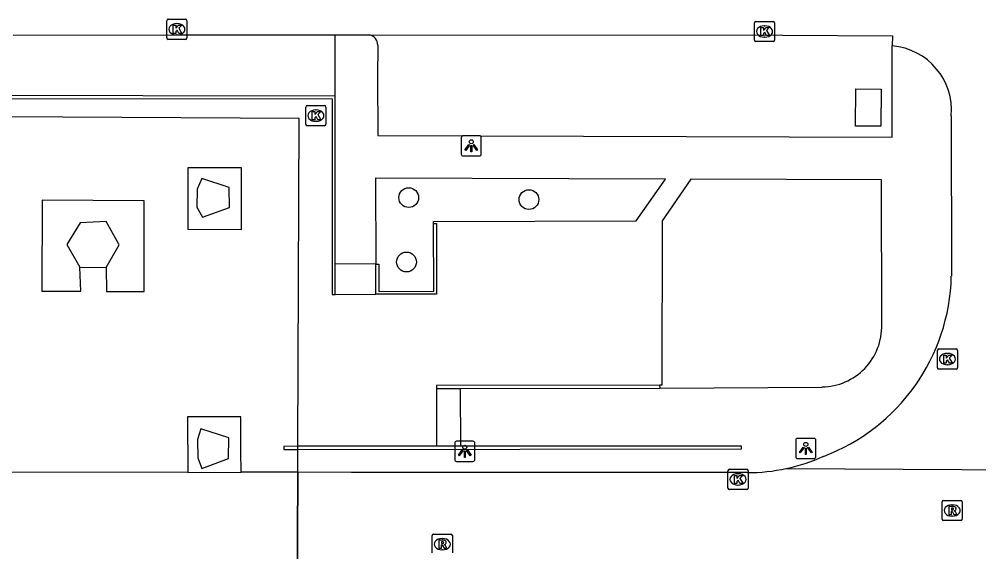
# Model space of a CAD drawing. Extents: x 161477 to 163040, y 383680 to 384868.
# Drawn here: x 161872.58 to 161920.08, y 384378.03 to 384404.4 of the extents above; entities that cross this region are included whole.
import ezdxf

# ---------------------------------------------------------------- set-up
doc = ezdxf.new("R2010")
doc.units = 0
for name, color, linetype in [('IMGEO_Boom', 7, 'Continuous'), ('IMGEO_Kolk', 7, 'Continuous'), ('IMGEO_Lichtpunt', 7, 'Continuous'), ('IMGEO_Muur', 7, 'Continuous'), ('IMGEO_Pand', 7, 'Continuous'), ('IMGEO_Pand_overbouw', 7, 'Continuous'), ('IMGEO_Rijbaan_lokaal_open', 7, 'Continuous'), ('IMGEO_Rioolput', 7, 'Continuous'), ('IMGEO_Voetpad_open', 7, 'Continuous')]:
    doc.layers.add(name, color=color, linetype=linetype)

msp = doc.modelspace()

# ---------------------------------------------------------------- linework, layer by layer
at = {"layer": 'IMGEO_Boom'}
for centre in [(161891.86, 384395.57), (161897.81, 384395.47), (161891.75, 384392.38)]:
    msp.add_circle(centre, 0.489, dxfattribs=at)
at = {"layer": 'IMGEO_Kolk'}
for p, q in [((161879.958, 384404.4), (161880.81, 384404.4)), ((161879.883, 384403.474), (161879.883, 384404.326)), ((161880.371, 384404.18), (161880.396, 384404.18)), ((161880.884, 384404.326), (161880.884, 384403.474)), ((161908.971, 384403.366), (161908.971, 384404.218)), ((161909.046, 384404.292), (161909.898, 384404.292)), ((161909.459, 384404.072), (161909.484, 384404.072)), ((161909.972, 384404.218), (161909.972, 384403.366)), ((161880.394, 384403.62), (161880.369, 384403.62)), ((161909.482, 384403.512), (161909.457, 384403.512)), ((161880.81, 384403.4), (161879.958, 384403.4)), ((161909.898, 384403.292), (161909.046, 384403.292)), ((161886.838, 384400.126), (161887.69, 384400.126)), ((161886.763, 384399.2), (161886.763, 384400.052)), ((161887.251, 384399.906), (161887.276, 384399.906)), ((161887.764, 384400.052), (161887.764, 384399.2)), ((161887.274, 384399.346), (161887.249, 384399.346)), ((161887.69, 384399.126), (161886.838, 384399.126)), ((161918.026, 384387.148), (161918.026, 384388)), ((161918.101, 384388.074), (161918.953, 384388.074)), ((161918.514, 384387.854), (161918.539, 384387.854)), ((161919.027, 384388), (161919.027, 384387.148)), ((161918.537, 384387.294), (161918.512, 384387.294)), ((161918.953, 384387.074), (161918.101, 384387.074)), ((161907.661, 384381.192), (161907.661, 384382.044)), ((161907.736, 384382.118), (161908.588, 384382.118)), ((161908.662, 384382.044), (161908.662, 384381.192)), ((161908.149, 384381.898), (161908.174, 384381.898)), ((161908.588, 384381.118), (161907.736, 384381.118)), ((161908.172, 384381.338), (161908.147, 384381.338))]:
    msp.add_line(p, q, dxfattribs=at)
for points in [[(161879.958, 384404.4), (161880.81, 384404.4)], [(161879.883, 384403.474), (161879.883, 384404.326)], [(161880.204, 384404.1), (161880.327, 384404.1), (161880.327, 384403.949), (161880.457, 384404.1), (161880.621, 384404.1), (161880.475, 384403.949), (161880.628, 384403.7), (161880.476, 384403.7), (161880.391, 384403.864), (161880.327, 384403.797), (161880.327, 384403.7), (161880.204, 384403.7), (161880.204, 384404.1)], [(161880.884, 384404.326), (161880.884, 384403.474)], [(161908.971, 384403.366), (161908.971, 384404.218)], [(161909.046, 384404.292), (161909.898, 384404.292)], [(161909.292, 384403.992), (161909.415, 384403.992), (161909.415, 384403.841), (161909.545, 384403.992), (161909.709, 384403.992), (161909.563, 384403.841), (161909.716, 384403.592), (161909.564, 384403.592), (161909.479, 384403.756), (161909.415, 384403.689), (161909.415, 384403.592), (161909.292, 384403.592), (161909.292, 384403.992)], [(161909.972, 384404.218), (161909.972, 384403.366)], [(161880.81, 384403.4), (161879.958, 384403.4)], [(161909.898, 384403.292), (161909.046, 384403.292)], [(161886.838, 384400.126), (161887.69, 384400.126)], [(161886.763, 384399.2), (161886.763, 384400.052)], [(161887.084, 384399.826), (161887.207, 384399.826), (161887.207, 384399.675), (161887.337, 384399.826), (161887.501, 384399.826), (161887.355, 384399.675), (161887.508, 384399.426), (161887.356, 384399.426), (161887.271, 384399.59), (161887.207, 384399.523), (161887.207, 384399.426), (161887.084, 384399.426), (161887.084, 384399.826)], [(161887.764, 384400.052), (161887.764, 384399.2)], [(161887.69, 384399.126), (161886.838, 384399.126)], [(161918.026, 384387.148), (161918.026, 384388)], [(161918.101, 384388.074), (161918.953, 384388.074)], [(161918.347, 384387.774), (161918.47, 384387.774), (161918.47, 384387.623), (161918.6, 384387.774), (161918.764, 384387.774), (161918.618, 384387.623), (161918.771, 384387.374), (161918.619, 384387.374), (161918.534, 384387.538), (161918.47, 384387.471), (161918.47, 384387.374), (161918.347, 384387.374), (161918.347, 384387.774)], [(161919.027, 384388), (161919.027, 384387.148)], [(161918.953, 384387.074), (161918.101, 384387.074)], [(161907.661, 384381.192), (161907.661, 384382.044)], [(161907.736, 384382.118), (161908.588, 384382.118)], [(161908.662, 384382.044), (161908.662, 384381.192)], [(161907.982, 384381.818), (161908.105, 384381.818), (161908.105, 384381.667), (161908.235, 384381.818), (161908.399, 384381.818), (161908.253, 384381.667), (161908.406, 384381.418), (161908.254, 384381.418), (161908.169, 384381.582), (161908.105, 384381.515), (161908.105, 384381.418), (161907.982, 384381.418), (161907.982, 384381.818)], [(161908.588, 384381.118), (161907.736, 384381.118)]]:
    msp.add_lwpolyline(points, dxfattribs=at)
for centre, start, end in [((161879.96, 384404.324), 91.552, 178.448), ((161879.96, 384404.324), 91.552, 178.448), ((161880.808, 384404.324), 1.552, 88.448), ((161880.808, 384404.324), 1.552, 88.448), ((161909.048, 384404.216), 91.552, 178.448), ((161909.048, 384404.216), 91.552, 178.448), ((161909.896, 384404.216), 1.552, 88.448), ((161909.896, 384404.216), 1.552, 88.448), ((161879.96, 384403.476), 181.552, 268.448), ((161879.96, 384403.476), 181.552, 268.448), ((161880.808, 384403.476), 271.552, 358.448), ((161880.808, 384403.476), 271.552, 358.448), ((161909.048, 384403.368), 181.552, 268.448), ((161909.048, 384403.368), 181.552, 268.448), ((161909.896, 384403.368), 271.552, 358.448), ((161909.896, 384403.368), 271.552, 358.448), ((161886.84, 384400.05), 91.552, 178.448), ((161886.84, 384400.05), 91.552, 178.448), ((161887.688, 384400.05), 1.552, 88.448), ((161887.688, 384400.05), 1.552, 88.448), ((161886.84, 384399.202), 181.552, 268.448), ((161886.84, 384399.202), 181.552, 268.448), ((161887.688, 384399.202), 271.552, 358.448), ((161887.688, 384399.202), 271.552, 358.448), ((161918.103, 384387.998), 91.552, 178.448), ((161918.103, 384387.998), 91.552, 178.448), ((161918.951, 384387.998), 1.552, 88.448), ((161918.951, 384387.998), 1.552, 88.448), ((161918.103, 384387.15), 181.552, 268.448), ((161918.103, 384387.15), 181.552, 268.448), ((161918.951, 384387.15), 271.552, 358.448), ((161918.951, 384387.15), 271.552, 358.448), ((161907.738, 384382.042), 91.552, 178.448), ((161907.738, 384382.042), 91.552, 178.448), ((161908.586, 384382.042), 1.552, 88.448), ((161908.586, 384382.042), 1.552, 88.448), ((161907.738, 384381.194), 181.552, 268.448), ((161907.738, 384381.194), 181.552, 268.448), ((161908.586, 384381.194), 271.552, 358.448), ((161908.586, 384381.194), 271.552, 358.448)]:
    msp.add_arc(centre, 0.0765, start, end, dxfattribs=at)
for centre, major_axis, ratio, start_param, end_param in [((161880.37, 384403.9), (-0.387, 0.002), 0.722429, 4.712389, 7.853982), ((161880.395, 384403.9), (-0.39, 0.002), 0.717154, 1.570796, 4.712389), ((161909.458, 384403.792), (-0.387, 0.002), 0.722429, 4.712389, 7.853982), ((161909.483, 384403.792), (-0.39, 0.002), 0.717154, 1.570796, 4.712389), ((161887.25, 384399.626), (-0.387, 0.002), 0.722429, 4.712389, 7.853982), ((161887.275, 384399.626), (-0.39, 0.002), 0.717154, 1.570796, 4.712389), ((161918.513, 384387.574), (-0.387, 0.002), 0.722429, 4.712389, 7.853982), ((161918.538, 384387.574), (-0.39, 0.002), 0.717154, 1.570796, 4.712389), ((161908.148, 384381.618), (-0.387, 0.002), 0.722429, 4.712389, 7.853982), ((161908.173, 384381.618), (-0.39, 0.002), 0.717154, 1.570796, 4.712389)]:
    msp.add_ellipse(centre, major_axis=major_axis, ratio=ratio, start_param=start_param, end_param=end_param, dxfattribs=at)
at = {"layer": 'IMGEO_Lichtpunt'}
for p, q in [((161894.457, 384398.533), (161894.457, 384397.726)), ((161894.457, 384398.533), (161894.457, 384397.726)), ((161895.359, 384398.628), (161894.551, 384398.628)), ((161895.359, 384398.628), (161894.551, 384398.628)), ((161895.453, 384397.726), (161895.453, 384398.533)), ((161895.453, 384397.726), (161895.453, 384398.533)), ((161894.551, 384397.632), (161895.359, 384397.632)), ((161894.551, 384397.632), (161895.359, 384397.632)), ((161895.039, 384383.508), (161894.231, 384383.508)), ((161895.039, 384383.508), (161894.231, 384383.508)), ((161911.017, 384383.553), (161911.017, 384382.746)), ((161911.017, 384383.553), (161911.017, 384382.746)), ((161911.919, 384383.648), (161911.111, 384383.648)), ((161911.919, 384383.648), (161911.111, 384383.648)), ((161912.013, 384382.746), (161912.013, 384383.553)), ((161912.013, 384382.746), (161912.013, 384383.553)), ((161894.137, 384383.413), (161894.137, 384382.606)), ((161894.137, 384383.413), (161894.137, 384382.606)), ((161895.133, 384382.606), (161895.133, 384383.413)), ((161895.133, 384382.606), (161895.133, 384383.413)), ((161894.231, 384382.512), (161895.039, 384382.512)), ((161894.231, 384382.512), (161895.039, 384382.512)), ((161911.111, 384382.652), (161911.919, 384382.652)), ((161911.111, 384382.652), (161911.919, 384382.652))]:
    msp.add_line(p, q, dxfattribs=at)
for points in [[(161894.831, 384398.197), (161894.87, 384398.169), (161894.682, 384397.907), (161894.644, 384397.934), (161894.831, 384398.197)], [(161895.043, 384398.169), (161895.081, 384398.196), (161895.268, 384397.934), (161895.229, 384397.906), (161895.043, 384398.169)], [(161894.933, 384398.149), (161894.98, 384398.149), (161894.98, 384397.827), (161894.933, 384397.827), (161894.933, 384398.149)], [(161894.511, 384383.077), (161894.55, 384383.049), (161894.362, 384382.787), (161894.324, 384382.814), (161894.511, 384383.077)], [(161894.613, 384383.029), (161894.66, 384383.029), (161894.66, 384382.707), (161894.613, 384382.707), (161894.613, 384383.029)], [(161894.723, 384383.049), (161894.761, 384383.076), (161894.948, 384382.814), (161894.909, 384382.786), (161894.723, 384383.049)], [(161911.391, 384383.217), (161911.43, 384383.189), (161911.242, 384382.927), (161911.204, 384382.954), (161911.391, 384383.217)], [(161911.493, 384383.169), (161911.54, 384383.169), (161911.54, 384382.847), (161911.493, 384382.847), (161911.493, 384383.169)], [(161911.603, 384383.189), (161911.641, 384383.216), (161911.828, 384382.954), (161911.789, 384382.926), (161911.603, 384383.189)]]:
    msp.add_lwpolyline(points, dxfattribs=at)
for centre in [(161894.956, 384398.331), (161894.636, 384383.211), (161911.516, 384383.351)]:
    msp.add_circle(centre, 0.0994, dxfattribs=at)
for centre, start, end in [((161894.551, 384398.533), 90, 180), ((161894.551, 384398.533), 90, 180), ((161895.359, 384398.533), 0, 90), ((161895.359, 384398.533), 0, 90), ((161894.551, 384397.726), 180, 270), ((161894.551, 384397.726), 180, 270), ((161895.359, 384397.726), 270, 0), ((161895.359, 384397.726), 270, 360), ((161894.231, 384383.413), 90, 180), ((161894.231, 384383.413), 90, 180), ((161895.039, 384383.413), 0, 90), ((161895.039, 384383.413), 0, 90), ((161911.111, 384383.553), 90, 180), ((161911.111, 384383.553), 90, 180), ((161911.919, 384383.553), 0, 90), ((161911.919, 384383.553), 0, 90), ((161894.231, 384382.606), 180, 270), ((161894.231, 384382.606), 180, 270), ((161895.039, 384382.606), 270, 0), ((161895.039, 384382.606), 270, 360), ((161911.111, 384382.746), 180, 270), ((161911.111, 384382.746), 180, 270), ((161911.919, 384382.746), 270, 0), ((161911.919, 384382.746), 270, 360)]:
    msp.add_arc(centre, 0.0946, start, end, dxfattribs=at)
at = {"layer": 'IMGEO_Muur'}
for points in [[(161869.162, 384400.632), (161888.223, 384400.609)], [(161888.22, 384392.294), (161888.223, 384400.609)], [(161871.554, 384400.479), (161888.073, 384400.459), (161888.069, 384390.774), (161888.219, 384390.774)], [(161890.229, 384392.279), (161890.379, 384392.278), (161890.386, 384390.925), (161893.102, 384390.932), (161893.09, 384394.278)], [(161893.09, 384394.278), (161893.24, 384394.279), (161893.242, 384390.785), (161890.239, 384390.782)], [(161888.219, 384390.774), (161888.22, 384392.294)], [(161890.239, 384390.782), (161890.229, 384392.279)], [(161904.287, 384386.287), (161893.231, 384386.27), (161893.231, 384386.12)], [(161893.231, 384386.12), (161894.427, 384386.122)], [(161894.427, 384386.122), (161904.299, 384386.14)], [(161904.299, 384386.14), (161904.287, 384386.287)], [(161893.237, 384383.264), (161886.373, 384383.255), (161885.679, 384383.254), (161885.679, 384383.104), (161886.373, 384383.105), (161908.327, 384383.127), (161908.33, 384383.271), (161894.439, 384383.263)], [(161894.439, 384383.263), (161894.254, 384383.263), (161893.237, 384383.264)]]:
    msp.add_lwpolyline(points, dxfattribs=at)
at = {"layer": 'IMGEO_Pand'}
for points in [[(161915.225, 384399.098), (161913.975, 384399.11), (161913.992, 384400.946), (161915.242, 384400.934), (161915.225, 384399.098)], [(161882.98, 384396.065), (161881.615, 384396.512), (161881.391, 384395.987), (161881.374, 384395.089), (161881.657, 384394.605), (161882.994, 384395.07), (161882.98, 384396.065)], [(161876.883, 384392.11), (161877.519, 384393.232), (161876.879, 384394.386), (161875.593, 384394.323), (161874.941, 384393.243), (161875.588, 384392.129)], [(161875.588, 384392.129), (161876.883, 384392.11)], [(161882.958, 384383.675), (161881.576, 384384.119), (161881.399, 384383.595), (161881.419, 384382.683), (161881.626, 384382.16), (161882.941, 384382.653), (161882.958, 384383.675)]]:
    msp.add_lwpolyline(points, dxfattribs=at)
at = {"layer": 'IMGEO_Pand_overbouw'}
for points in [[(161886.368, 384381.97), (161886.373, 384383.105), (161886.373, 384383.255), (161886.437, 384399.486), (161865.94, 384399.605), (161865.845, 384382.002), (161865.791, 384372.068), (161865.762, 384366.704), (161865.758, 384366.123), (161865.746, 384363.876), (161866.103, 384363.876), (161866.353, 384363.876), (161868.937, 384363.876), (161869.233, 384363.876), (161869.233, 384358.648), (161869.403, 384358.648), (161869.417, 384358.867), (161870.905, 384359.356), (161871.183, 384358.643), (161872.363, 384358.64), (161875.123, 384358.611)], [(161877.279, 384358.612), (161880.042, 384358.658), (161881.335, 384358.56), (161881.555, 384359.309), (161883.001, 384358.885), (161883, 384358.385), (161883.48, 384358.385), (161883.483, 384361.434), (161883.484, 384362.395), (161883.804, 384362.395), (161884.184, 384362.394), (161886.291, 384362.347), (161886.304, 384365.605), (161886.305, 384365.842), (161886.329, 384371.994), (161886.368, 384381.97)]]:
    msp.add_lwpolyline(points, dxfattribs=at)
at = {"layer": 'IMGEO_Rijbaan_lokaal_open'}
for points in [[(161872.283, 384403.614), (161880.399, 384403.624), (161888.224, 384403.62)], [(161888.224, 384403.62), (161889.927, 384403.619)], [(161889.927, 384403.619), (161910.37, 384403.607), (161915.799, 384403.58), (161915.797, 384403.081)], [(161918.716, 384399.612), (161918.718, 384391.679)], [(161910.549, 384382.157), (161933.723, 384382.029)], [(161880.924, 384381.955), (161871.496, 384381.975)], [(161880.924, 384381.955), (161883.56, 384381.98)], [(161886.368, 384381.97), (161883.56, 384381.98)], [(161886.368, 384381.97), (161886.329, 384371.994)], [(161908.623, 384381.955), (161889.028, 384381.961), (161886.368, 384381.97)]]:
    msp.add_lwpolyline(points, dxfattribs=at)
for centre, radius, start, end in [((161915.515, 384399.881), 3.213, 355.2004, 84.9577), ((161908.962, 384391.896), 9.758, 290.5642, 358.7246), ((161908.61, 384391.19), 9.239, 282.1177, 294.1536), ((161908.634, 384391.129), 9.174, 269.9286, 282.0461)]:
    msp.add_arc(centre, radius, start, end, dxfattribs=at)
at = {"layer": 'IMGEO_Rioolput'}
for p, q in [((161918.259, 384379.654), (161918.259, 384380.506)), ((161918.334, 384380.58), (161919.186, 384380.58)), ((161918.747, 384380.36), (161918.772, 384380.36)), ((161919.26, 384380.506), (161919.26, 384379.654)), ((161918.77, 384379.8), (161918.745, 384379.8)), ((161919.186, 384379.58), (161918.334, 384379.58)), ((161893.019, 384377.984), (161893.019, 384378.836)), ((161893.094, 384378.91), (161893.946, 384378.91)), ((161894.02, 384378.836), (161894.02, 384377.984)), ((161893.507, 384378.69), (161893.532, 384378.69)), ((161893.53, 384378.13), (161893.505, 384378.13))]:
    msp.add_line(p, q, dxfattribs=at)
for points in [[(161918.259, 384379.654), (161918.259, 384380.506)], [(161918.334, 384380.58), (161919.186, 384380.58)], [(161918.848, 384380.278), (161918.596, 384380.28), (161918.596, 384379.88)], [(161918.774, 384380.199), (161918.72, 384380.199), (161918.72, 384380.118)], [(161919.26, 384380.506), (161919.26, 384379.654)], [(161918.596, 384379.88), (161918.72, 384379.88), (161918.72, 384380.042), (161918.731, 384380.042)], [(161918.72, 384380.118), (161918.772, 384380.118)], [(161918.778, 384380.013), (161918.849, 384379.88), (161918.989, 384379.88), (161918.924, 384380.006)], [(161919.186, 384379.58), (161918.334, 384379.58)], [(161893.019, 384377.984), (161893.019, 384378.836)], [(161893.094, 384378.91), (161893.946, 384378.91)], [(161894.02, 384378.836), (161894.02, 384377.984)], [(161893.608, 384378.608), (161893.356, 384378.61), (161893.356, 384378.21)], [(161893.356, 384378.21), (161893.48, 384378.21), (161893.48, 384378.372), (161893.491, 384378.372)], [(161893.534, 384378.529), (161893.48, 384378.529), (161893.48, 384378.448)], [(161893.48, 384378.448), (161893.532, 384378.448)], [(161893.538, 384378.343), (161893.609, 384378.21), (161893.749, 384378.21), (161893.684, 384378.336)]]:
    msp.add_lwpolyline(points, dxfattribs=at)
for centre, radius, start, end in [((161918.336, 384380.504), 0.0765, 91.552, 178.448), ((161918.336, 384380.504), 0.0765, 91.552, 178.448), ((161918.78, 384380.103), 0.0964, 77.0061, 93.1865), ((161918.794, 384380.16), 0.0378, 276.6634, 79.6772), ((161918.847, 384380.168), 0.109, 350.3612, 89.416), ((161918.845, 384380.168), 0.112, 277.5842, 350.9817), ((161919.184, 384380.504), 0.0765, 1.552, 88.448), ((161919.184, 384380.504), 0.0765, 1.552, 88.448), ((161918.336, 384379.656), 0.0765, 181.552, 268.448), ((161918.336, 384379.656), 0.0765, 181.552, 268.448), ((161918.73, 384379.989), 0.0533, 26.0293, 88.6989), ((161918.756, 384380.307), 0.19, 274.7715, 282.9687), ((161918.829, 384379.953), 0.108, 29.5134, 73.7905), ((161919.184, 384379.656), 0.0765, 271.552, 358.448), ((161919.184, 384379.656), 0.0765, 271.552, 358.448), ((161893.096, 384378.834), 0.0765, 91.552, 178.448), ((161893.096, 384378.834), 0.0765, 91.552, 178.448), ((161893.944, 384378.834), 0.0765, 1.552, 88.448), ((161893.944, 384378.834), 0.0765, 1.552, 88.448), ((161893.49, 384378.319), 0.0533, 26.0293, 88.6989), ((161893.516, 384378.637), 0.19, 274.7715, 282.9687), ((161893.54, 384378.433), 0.0964, 77.0061, 93.1865), ((161893.554, 384378.49), 0.0378, 276.6634, 79.6772), ((161893.607, 384378.498), 0.109, 350.3612, 89.416), ((161893.605, 384378.498), 0.112, 277.5842, 350.9817), ((161893.589, 384378.283), 0.108, 29.5134, 73.7905)]:
    msp.add_arc(centre, radius, start, end, dxfattribs=at)
for centre, major_axis, ratio, start_param, end_param in [((161918.746, 384380.08), (-0.387, 0.002), 0.722429, 4.712389, 7.853982), ((161918.771, 384380.08), (-0.39, 0.002), 0.717154, 1.570796, 4.712389), ((161893.506, 384378.41), (-0.387, 0.002), 0.722429, 4.712389, 7.853982), ((161893.531, 384378.41), (-0.39, 0.002), 0.717154, 1.570796, 4.712389)]:
    msp.add_ellipse(centre, major_axis=major_axis, ratio=ratio, start_param=start_param, end_param=end_param, dxfattribs=at)
at = {"layer": 'IMGEO_Voetpad_open'}
for points in [[(161888.223, 384400.609), (161888.223, 384401.556), (161888.224, 384403.62)], [(161890.327, 384403.116), (161890.317, 384401.543), (161890.332, 384398.636), (161915.797, 384398.554), (161915.797, 384403.081)], [(161883.579, 384397.034), (161880.924, 384397.047), (161880.931, 384394.006), (161883.586, 384393.993), (161883.579, 384397.034)], [(161893.09, 384394.278), (161893.09, 384394.388), (161903.119, 384394.42), (161904.571, 384396.488), (161890.215, 384396.532), (161890.229, 384392.279)], [(161915.277, 384389.268), (161915.256, 384396.456), (161905.829, 384396.485), (161904.41, 384394.424), (161904.39, 384386.287), (161904.287, 384386.287)], [(161876.883, 384392.11), (161876.898, 384390.927), (161878.758, 384390.918), (161878.77, 384395.407), (161873.715, 384395.434), (161873.703, 384390.943), (161875.627, 384390.934), (161875.588, 384392.129)], [(161890.229, 384392.279), (161888.22, 384392.294)], [(161888.219, 384390.774), (161890.239, 384390.782)], [(161893.231, 384386.12), (161893.237, 384383.264)], [(161894.439, 384383.263), (161894.427, 384386.122)], [(161904.299, 384386.14), (161912.316, 384386.192)], [(161883.56, 384381.98), (161883.556, 384383.029), (161883.55, 384384.715), (161880.914, 384384.715), (161880.924, 384381.955)]]:
    msp.add_lwpolyline(points, dxfattribs=at)
for centre, radius, start, end in [((161889.82, 384403.124), 0.507, 359.1268, 77.8586), ((161912.267, 384389.202), 3.01, 270.9233, 1.2593)]:
    msp.add_arc(centre, radius, start, end, dxfattribs=at)

doc.saveas('drawing.dxf')
